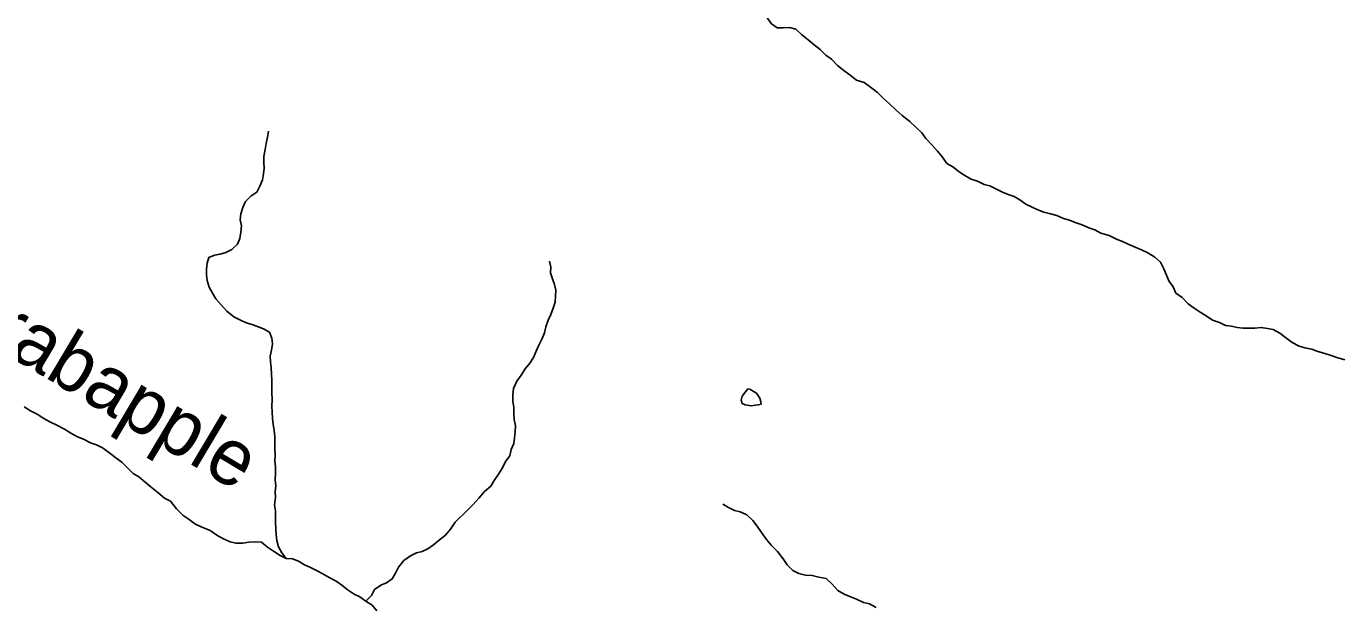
# Model space of a CAD drawing. Extents: x -21.1 to 50.3, y -4.9 to 22.1.
# Drawn here: x -17.599 to -15.375, y 16.608 to 17.586 of the extents above; entities that cross this region are included whole.
import ezdxf

# ---------------------------------------------------------------- set-up
doc = ezdxf.new("R2010")
doc.units = 0
for name, color, linetype in [('GM_X_Minor_Lake', 7, 'Continuous'), ('GM_X_Minor_River', 7, 'Continuous'), ('GM_X_Minor_River_Text', 7, 'Continuous')]:
    doc.layers.add(name, color=color, linetype=linetype)

msp = doc.modelspace()

# ---------------------------------------------------------------- linework, layer by layer
at = {"layer": 'GM_X_Minor_Lake'}
for points in [[(-16.3663, 16.9677), (-16.3727, 16.9717), (-16.3765, 16.974), (-16.381, 16.9748), (-16.3848, 16.9699), (-16.3902, 16.9628), (-16.3921, 16.9556), (-16.3903, 16.9503), (-16.3854, 16.948), (-16.3752, 16.9464)], [(-16.3752, 16.9464), (-16.3678, 16.9475), (-16.3627, 16.9481), (-16.3585, 16.9492), (-16.3589, 16.953), (-16.3607, 16.9591), (-16.3663, 16.9677)]]:
    msp.add_lwpolyline(points, dxfattribs=at)
at = {"layer": 'GM_X_Minor_River'}
for points in [[(-16.1309, 17.4459), (-16.1418, 17.4555), (-16.1516, 17.4647), (-16.1617, 17.4746), (-16.1715, 17.4819), (-16.1847, 17.4915), (-16.1971, 17.4954), (-16.208, 17.5039), (-16.2189, 17.5119), (-16.2295, 17.5203), (-16.2396, 17.531), (-16.2494, 17.5376), (-16.2588, 17.5475), (-16.269, 17.5552), (-16.2791, 17.5636), (-16.29, 17.5728), (-16.2998, 17.5816), (-16.3104, 17.5844), (-16.3213, 17.5837), (-16.3312, 17.5838), (-16.341, 17.5907), (-16.3493, 17.6024)], [(-15.3727, 17.0238), (-15.3866, 17.0277), (-15.3976, 17.0316), (-15.4085, 17.0351), (-15.4184, 17.0379), (-15.4285, 17.0417), (-15.4384, 17.0437), (-15.4501, 17.0472), (-15.4618, 17.0534), (-15.473, 17.0615), (-15.4828, 17.0691), (-15.4938, 17.0749), (-15.5036, 17.0765), (-15.5142, 17.0785), (-15.5248, 17.0771), (-15.535, 17.0776), (-15.5448, 17.0776), (-15.5547, 17.0785), (-15.5645, 17.0805), (-15.5743, 17.0817), (-15.5845, 17.0867), (-15.5962, 17.091), (-15.6068, 17.0979), (-15.6173, 17.1041), (-15.6271, 17.111), (-15.6376, 17.1186), (-15.6478, 17.1293), (-15.6583, 17.1366), (-15.6628, 17.1473), (-15.6699, 17.1572), (-15.6743, 17.1667), (-15.6788, 17.1774), (-15.684, 17.1884), (-15.6938, 17.1972), (-15.7055, 17.2045), (-15.716, 17.2092), (-15.727, 17.2142), (-15.7387, 17.2192), (-15.7485, 17.2235), (-15.7586, 17.2277), (-15.7707, 17.2335), (-15.7847, 17.2378), (-15.7952, 17.2432), (-15.8054, 17.2463), (-15.8164, 17.2514), (-15.8281, 17.2553), (-15.8379, 17.2595), (-15.8477, 17.2626), (-15.859, 17.2673), (-15.8696, 17.27), (-15.8813, 17.2728), (-15.8911, 17.277), (-15.9009, 17.2817), (-15.9115, 17.2867), (-15.9216, 17.2936), (-15.9314, 17.2994), (-15.9413, 17.3029), (-15.9511, 17.3068), (-15.9624, 17.3125), (-15.9722, 17.3172), (-15.982, 17.3199), (-15.9933, 17.3253), (-16.0039, 17.3285), (-16.0144, 17.3346), (-16.0242, 17.3408), (-16.0348, 17.3492), (-16.0446, 17.3553), (-16.052, 17.366), (-16.0607, 17.376), (-16.0697, 17.3863), (-16.0802, 17.3974), (-16.0869, 17.4069), (-16.0967, 17.4157), (-16.1076, 17.426), (-16.1204, 17.436), (-16.1309, 17.4459)], [(-17.1603, 16.6888), (-17.1678, 16.6983), (-17.173, 16.7082), (-17.176, 16.7189), (-17.177, 16.7291), (-17.1784, 16.7488), (-17.1782, 16.7693), (-17.1797, 16.7792), (-17.1781, 16.7917), (-17.1787, 16.8011), (-17.1775, 16.8114), (-17.179, 16.8216), (-17.1781, 16.833), (-17.1784, 16.8432), (-17.1791, 16.8527), (-17.1786, 16.8633), (-17.1793, 16.8728), (-17.1792, 16.8834), (-17.1795, 16.894), (-17.1806, 16.905), (-17.1824, 16.9149), (-17.1835, 16.9251), (-17.1837, 16.9357), (-17.1844, 16.946), (-17.184, 16.9566), (-17.1842, 16.9687), (-17.1842, 16.9793), (-17.1845, 16.9895), (-17.1851, 16.9994), (-17.1854, 17.0111), (-17.1865, 17.0206), (-17.1872, 17.0301), (-17.1848, 17.0403), (-17.1832, 17.0509), (-17.1843, 17.0604), (-17.1884, 17.0703), (-17.1982, 17.0764), (-17.2178, 17.0834), (-17.2276, 17.0862), (-17.2374, 17.0908), (-17.2487, 17.0966), (-17.2604, 17.1062), (-17.2698, 17.1169), (-17.2788, 17.1268), (-17.2844, 17.1363), (-17.29, 17.1466), (-17.2937, 17.1576), (-17.2947, 17.1675), (-17.2946, 17.177), (-17.2934, 17.1868), (-17.2907, 17.1966), (-17.2812, 17.2003), (-17.2714, 17.2021), (-17.2619, 17.2051), (-17.252, 17.2103), (-17.2421, 17.2189), (-17.2386, 17.2288), (-17.2366, 17.239), (-17.2358, 17.25), (-17.2376, 17.2602), (-17.2368, 17.27), (-17.2336, 17.2806), (-17.229, 17.2908), (-17.2195, 17.3006), (-17.2096, 17.3069), (-17.2046, 17.3168), (-17.2, 17.3277), (-17.1984, 17.3375), (-17.1975, 17.3474), (-17.1978, 17.3569), (-17.1978, 17.3667), (-17.1958, 17.3788), (-17.1938, 17.389), (-17.1918, 17.3996), (-17.1902, 17.4095)], [(-17.0258, 16.6168), (-17.0162, 16.6261), (-17.0109, 16.6363), (-17.0006, 16.6438), (-16.9911, 16.6479), (-16.9812, 16.6543), (-16.9758, 16.6641), (-16.9708, 16.6739), (-16.9616, 16.6852), (-16.9502, 16.6934), (-16.94, 16.6982), (-16.9305, 16.7004), (-16.921, 16.7053), (-16.9115, 16.7116), (-16.9012, 16.7202), (-16.8913, 16.7281), (-16.8825, 16.7383), (-16.8748, 16.7499), (-16.8542, 16.7702), (-16.8447, 16.78), (-16.8352, 16.7905), (-16.8252, 16.8018), (-16.8146, 16.8108), (-16.8092, 16.8206), (-16.8019, 16.8312), (-16.795, 16.8417), (-16.79, 16.8523), (-16.7824, 16.8621), (-16.7804, 16.8727), (-16.7758, 16.8825), (-16.7746, 16.8923), (-16.7737, 16.9025), (-16.7733, 16.9124), (-16.7751, 16.9234), (-16.7757, 16.9329), (-16.776, 16.9435), (-16.7775, 16.9541), (-16.7774, 16.9647), (-16.7762, 16.9753), (-16.7708, 16.9882), (-16.7635, 16.9983), (-16.757, 17.0085), (-16.749, 17.0183), (-16.7428, 17.0281), (-16.7382, 17.0386), (-16.7336, 17.0485), (-16.7282, 17.0598), (-16.7243, 17.0696), (-16.7216, 17.0794), (-16.7177, 17.0908), (-16.7135, 17.1006), (-16.7096, 17.1108), (-16.7061, 17.1214), (-16.7053, 17.1312), (-16.7048, 17.1414), (-16.707, 17.1509), (-16.7107, 17.1608), (-16.7137, 17.1707), (-16.7136, 17.1805), (-16.7154, 17.1904)], [(-17.0074, 16.6007), (-17.0148, 16.6102), (-17.0258, 16.6168), (-17.0356, 16.6244), (-17.0454, 16.6287), (-17.0555, 16.6352), (-17.0661, 16.644), (-17.0758, 16.6505), (-17.0875, 16.6567), (-17.0985, 16.6629), (-17.109, 16.6686), (-17.1192, 16.6737), (-17.129, 16.6779), (-17.1395, 16.6841), (-17.1497, 16.688), (-17.1603, 16.6888), (-17.1701, 16.6938), (-17.1799, 16.7003), (-17.1916, 16.708), (-17.2017, 16.7161), (-17.2127, 16.7169), (-17.2233, 16.7163), (-17.2336, 16.7145), (-17.2449, 16.7149), (-17.2547, 16.7169), (-17.2649, 16.7216), (-17.2755, 16.7273), (-17.2883, 16.7358), (-17.3037, 16.742), (-17.3143, 16.7474), (-17.3241, 16.7547), (-17.3342, 16.7616), (-17.3455, 16.7727), (-17.3556, 16.7853), (-17.3658, 16.7907), (-17.3771, 16.8002), (-17.388, 16.809), (-17.3981, 16.8175), (-17.4087, 16.8263), (-17.4185, 16.8324), (-17.4279, 16.842), (-17.4376, 16.8512), (-17.4478, 16.8588), (-17.4602, 16.868), (-17.47, 16.8753), (-17.4805, 16.8807), (-17.4904, 16.8838), (-17.5024, 16.89), (-17.5122, 16.8943), (-17.5235, 16.9), (-17.5345, 16.907), (-17.5465, 16.9131), (-17.5593, 16.9193), (-17.5691, 16.9251), (-17.5808, 16.932), (-17.5921, 16.9378), (-17.6023, 16.9447)], [(-16.3493, 16.721), (-16.3579, 16.7325), (-16.365, 16.7431), (-16.3722, 16.753), (-16.3823, 16.7622), (-16.3936, 16.7676), (-16.4034, 16.77), (-16.4132, 16.7746), (-16.423, 16.7804)], [(-16.164, 16.6064), (-16.1753, 16.6122), (-16.1855, 16.6146), (-16.1976, 16.6204), (-16.2085, 16.6246), (-16.2183, 16.6285), (-16.2289, 16.635), (-16.2386, 16.6457), (-16.2488, 16.6549), (-16.2609, 16.6573), (-16.2722, 16.6601), (-16.2832, 16.6605), (-16.2949, 16.6637), (-16.3047, 16.6687), (-16.3145, 16.6783), (-16.3212, 16.6885), (-16.3306, 16.7004), (-16.3411, 16.7107), (-16.3493, 16.721)]]:
    msp.add_lwpolyline(points, dxfattribs=at)

# ---------------------------------------------------------------- texts
at = {"layer": 'GM_X_Minor_River_Text'}
msp.add_text('Crabapple', height=0.09472, rotation=329.2308, dxfattribs=at).set_placement((-17.7453, 17.1001))

doc.saveas('drawing.dxf')
